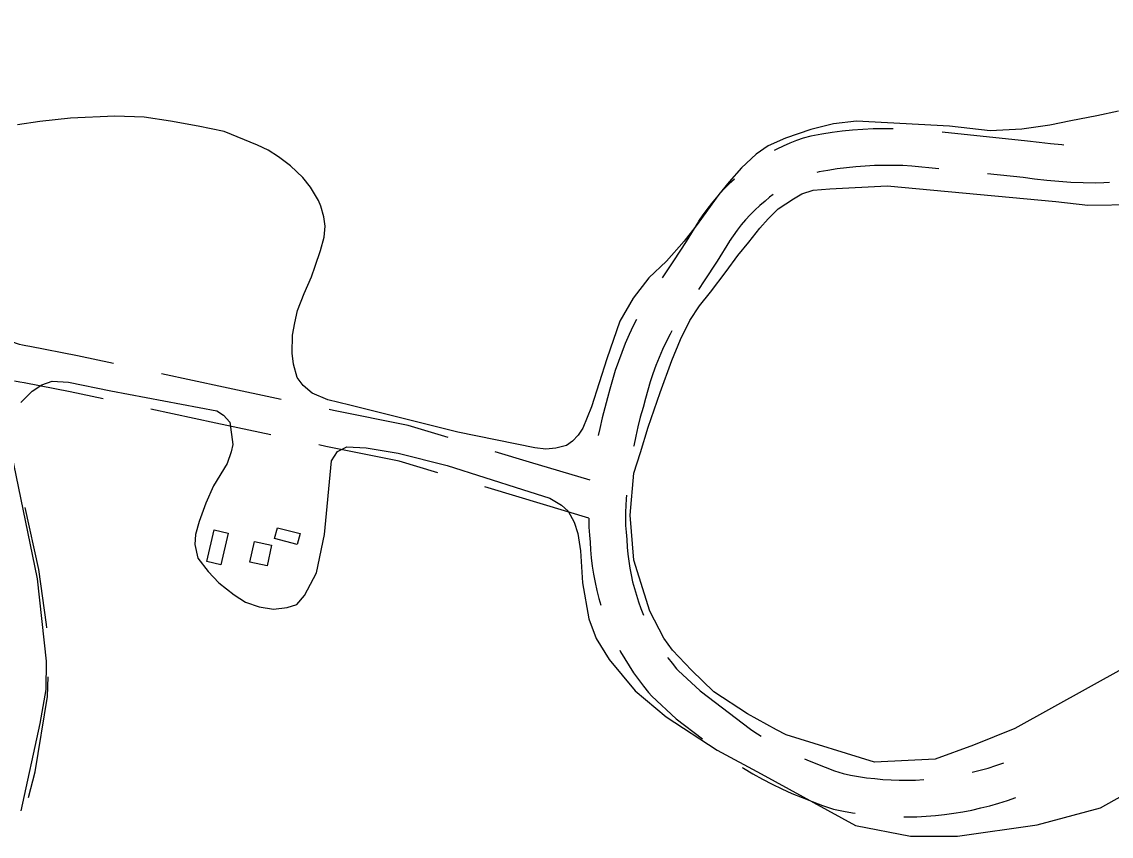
# Model space of a CAD drawing. Extents: x 3715084 to 3753216, y 488173 to 513963.
# Drawn here: x 3730504 to 3731393, y 506655 to 507320 of the extents above; entities that cross this region are included whole.
import ezdxf

# ---------------------------------------------------------------- set-up
doc = ezdxf.new("R2010")
doc.units = 0
for name, color, linetype in [('V-BLDG-OTLN', 7, 'Continuous'), ('V-ROAD-CNTR', 7, 'Continuous'), ('V-SITE-VEGE', 7, 'Continuous')]:
    doc.layers.add(name, color=color, linetype=linetype)

msp = doc.modelspace()

# ---------------------------------------------------------------- linework, layer by layer
at = {"layer": 'V-BLDG-OTLN'}
for points in [[(3730672.57, 506902.23), (3730666.5, 506876.52), (3730655.08, 506879.21), (3730661.14, 506904.92)], [(3730712.79, 506906.7), (3730731.29, 506901.92), (3730728.99, 506893.04), (3730710.5, 506897.82)], [(3730693.96, 506895.62), (3730708.09, 506892.61), (3730704.49, 506875.68), (3730690.35, 506878.7)]]:
    msp.add_lwpolyline(points, close=True, dxfattribs=at)
at = {"layer": 'V-ROAD-CNTR'}
for points in [[(3731215.51, 507232.67), (3731207.48, 507232.66), (3731199.06, 507232.45), (3731190.64, 507232.03), (3731182.24, 507231.39), (3731173.86, 507230.55), (3731165.49, 507229.49), (3731157.16, 507228.23), (3731148.21, 507226.64), (3731142.07, 507224.81), (3731136.53, 507222.91), (3731131.07, 507220.79), (3731125.7, 507218.46), (3731120.44, 507215.91), (3731118.23, 507214.74)], [(3731354.82, 507219.25), (3731352.96, 507219.37), (3731343.79, 507220.2), (3731334.65, 507221.24), (3731325.08, 507222.58), (3731255.38, 507229.73)], [(3731252.61, 507199.86), (3731230.67, 507202.11), (3731223.22, 507202.48), (3731215.54, 507202.67), (3731207.87, 507202.67), (3731200.2, 507202.47), (3731192.53, 507202.08), (3731184.87, 507201.5), (3731177.24, 507200.73), (3731169.62, 507199.77), (3731162.04, 507198.62), (3731155.14, 507197.4), (3731153.15, 507196.8)], [(3731392.01, 507188.61), (3731387.45, 507188.37), (3731380.51, 507188.23), (3731370.47, 507188.4), (3731360.55, 507188.81), (3731350.63, 507189.46), (3731340.74, 507190.35), (3731330.87, 507191.48), (3731321.48, 507192.79), (3731292.4, 507195.77)], [(3731085.78, 507191.54), (3731081.65, 507187.69), (3731076.96, 507182.96), (3731072.46, 507178.05), (3731068.16, 507172.97), (3731064.06, 507167.73), (3731060.16, 507162.33), (3731056.64, 507157.03)], [(3731117.58, 507178.96), (3731114.51, 507176.62), (3731110.82, 507173.57), (3731106.55, 507169.89), (3731102.54, 507166.15), (3731098.68, 507162.25), (3731094.97, 507158.21), (3731091.42, 507154.02), (3731088.04, 507149.7), (3731084.83, 507145.25), (3731081.63, 507140.44)], [(3731056.44, 507156.72), (3731046.33, 507140.64), (3731036.07, 507124.77), (3731026.78, 507110.77)], [(3731081.83, 507140.75), (3731071.63, 507124.51), (3731061.17, 507108.33), (3731056.43, 507101.19)], [(3731005.8, 507076.77), (3731003.23, 507071.66), (3730999.9, 507064.51), (3730996.76, 507057.28), (3730993.83, 507049.97), (3730991.09, 507042.57), (3730988.56, 507035.11), (3730986.24, 507027.58), (3730984.12, 507019.98), (3730982.32, 507012.76), (3730980.06, 507004.79), (3730977.89, 506996.36), (3730975.92, 506987.88), (3730974.72, 506982.04)], [(3730579.03, 507040.79), (3730549.56, 507047.14), (3730510.83, 507054.78), (3730507.34, 507055.24), (3730504.83, 507055.72), (3730502.37, 507056.36), (3730499.95, 507057.15), (3730497.58, 507058.08), (3730495.27, 507059.17), (3730493.03, 507060.4), (3730490.88, 507061.76), (3730488.81, 507063.25), (3730486.84, 507064.87), (3730484.97, 507066.61), (3730484.04, 507067.6)], [(3731034.82, 507067.56), (3731033.4, 507064.91), (3731030.24, 507058.59), (3731027.26, 507052.2), (3731024.45, 507045.72), (3731021.82, 507039.17), (3731019.37, 507032.55), (3731017.1, 507025.87), (3731015.02, 507019.12), (3731013.13, 507012.32), (3731011.31, 507005.04), (3731009.02, 506996.96), (3731007.03, 506989.23), (3731005.23, 506981.45), (3731003.61, 506973.63), (3731003.49, 506972.98)], [(3730570.44, 507011.95), (3730543.5, 507017.76), (3730505.98, 507025.16), (3730502.56, 507025.61), (3730498.23, 507026.44), (3730498.18, 507026.45)], [(3730715.94, 507011.52), (3730668.67, 507021.47), (3730618.13, 507032.36)], [(3730707.35, 506982.67), (3730662.42, 506992.12), (3730609.55, 507003.52)], [(3730852.31, 506980.32), (3730819.39, 506990.25), (3730758.48, 507002.56), (3730755.08, 507003.28)], [(3730843.74, 506951.57), (3730812.07, 506961.12), (3730752.42, 506973.18), (3730746.49, 506974.43)], [(3730968.18, 506945.55), (3730918.69, 506960.3), (3730890.6, 506968.77)], [(3730966.86, 506914.64), (3730910.08, 506931.56), (3730882.04, 506940.02)], [(3730997.86, 506933.39), (3730997.52, 506930.28), (3730997.11, 506924.87), (3730996.89, 506919.46), (3730996.86, 506914.04), (3730997.02, 506908.62), (3730997.37, 506903.22), (3730997.97, 506897.22), (3730998.32, 506890.9), (3730998.82, 506885.19), (3730999.52, 506879.49), (3731000.4, 506873.83), (3731001.47, 506868.19), (3731002.72, 506862.59), (3731004.16, 506857.04), (3731005.78, 506851.53), (3731007.58, 506846.08), (3731009.57, 506840.7), (3731011.73, 506835.39), (3731011.74, 506835.35)], [(3730524.53, 506824.85), (3730524.34, 506827.56), (3730517.93, 506872.68), (3730506.82, 506923.18)], [(3730966.86, 506914.64), (3730966.86, 506913.67), (3730967.05, 506907.2), (3730967.47, 506900.74), (3730968.06, 506894.9), (3730968.39, 506888.77), (3730968.98, 506882.06), (3730969.8, 506875.38), (3730970.83, 506868.73), (3730972.08, 506862.11), (3730973.56, 506855.55), (3730975.24, 506849.03), (3730976.86, 506843.54)], [(3730992.29, 506806.71), (3730992.94, 506805.47), (3730996.28, 506799.62), (3730999.8, 506793.89), (3731003.52, 506788.28), (3731007.42, 506782.79), (3731011.5, 506777.43), (3731015.75, 506772.22), (3731018.46, 506769.1), (3731038.41, 506750.64), (3731059.77, 506734.29)], [(3731031.51, 506800.68), (3731031.58, 506800.57), (3731035.06, 506796.01), (3731038.69, 506791.56), (3731040.03, 506790.02), (3731057.76, 506773.61), (3731098.97, 506742.07), (3731101.73, 506740.26), (3731107.68, 506736.57)], [(3730509.62, 506686.44), (3730515.08, 506707.24), (3730525.17, 506768.94), (3730525.62, 506784.91)], [(3731143.09, 506718.04), (3731144.84, 506717.25), (3731152.35, 506714.07), (3731159.93, 506711.08), (3731167.6, 506708.3), (3731174.66, 506705.93), (3731180.53, 506704.72), (3731187.11, 506703.55), (3731193.72, 506702.57), (3731200.36, 506701.78), (3731207.01, 506701.18), (3731213.69, 506700.76), (3731220.37, 506700.54), (3731227.05, 506700.5), (3731233.73, 506700.65), (3731240.41, 506700.99), (3731240.43, 506701)], [(3731279.94, 506706.97), (3731280.01, 506706.99), (3731286.49, 506708.64), (3731292.92, 506710.48), (3731299.29, 506712.49), (3731305.81, 506714.75)], [(3731092.17, 506710.89), (3731093.19, 506710.26), (3731100.89, 506705.76), (3731108.71, 506701.46), (3731116.64, 506697.35), (3731124.66, 506693.46), (3731132.79, 506689.77), (3731141.01, 506686.29), (3731149.31, 506683.03), (3731157.7, 506679.97), (3731166.83, 506676.91), (3731174.88, 506675.25), (3731182.3, 506673.94), (3731184.3, 506673.64)], [(3731224.14, 506670.51), (3731227.31, 506670.5), (3731234.85, 506670.67), (3731242.37, 506671.06), (3731249.88, 506671.65), (3731257.36, 506672.47), (3731264.83, 506673.49), (3731272.27, 506674.72), (3731279.66, 506676.16), (3731287.01, 506677.82), (3731294.31, 506679.68), (3731301.55, 506681.74), (3731308.73, 506684.01), (3731315.65, 506686.41)]]:
    msp.add_lwpolyline(points, dxfattribs=at)
at = {"layer": 'V-SITE-VEGE'}
for points in [[(3731121.66, 507167.3), (3731134.13, 507175.46), (3731140.75, 507179.35), (3731150.1, 507182.45), (3731163.73, 507183.6), (3731210.45, 507185.88), (3731348.26, 507173.25), (3731374.34, 507170.1), (3731413.27, 507170.83), (3731430.79, 507173.54), (3731465.85, 507184.78), (3731495.06, 507194.87), (3731517.65, 507204.57), (3731537.91, 507212.33), (3731567.91, 507230.59), (3731600.28, 507251.54), (3731648.56, 507288.72), (3731659.51, 507299.18), (3731671.12, 507311.87), (3731682.74, 507326.16)], [(3730729.23, 507084.03), (3730734.65, 507098.17), (3730740.58, 507111.54), (3730743.68, 507120.29), (3730748.07, 507133.14), (3730750.91, 507143.95), (3730751.7, 507152.95), (3730750.68, 507160.67), (3730748.37, 507169.42), (3730746.32, 507174.05), (3730739.9, 507184.87), (3730733.48, 507192.85), (3730723.46, 507202.38), (3730713.69, 507209.6), (3730705.21, 507215.02), (3730696.46, 507219.14), (3730669.21, 507230.24), (3730648.12, 507234.64), (3730625.48, 507238.78), (3730604.13, 507242.16), (3730580.2, 507242.95), (3730543.92, 507241.2), (3730518.96, 507238.66), (3730500.69, 507235.85)], [(3731399.4, 507247.08), (3731381.64, 507243.24), (3731360.54, 507239.15), (3731343.3, 507235.57), (3731320.39, 507232.25), (3731294.66, 507231), (3731261.48, 507234.64), (3731210.8, 507237.54), (3731185.58, 507238.85), (3731166.8, 507236.56), (3731148.27, 507231.95), (3731127.42, 507224.78), (3731113.26, 507218.62), (3731103.48, 507211.94), (3731091.63, 507200.64), (3731081.58, 507189.33), (3731073.08, 507178.79), (3731055.55, 507154.37), (3731044.73, 507140.75), (3731030.3, 507124.56), (3731015.87, 507110.94), (3731003.25, 507094.23), (3730992.42, 507075.46), (3730981.57, 507044.6), (3730969.17, 507005.51), (3730962.21, 506988.03), (3730958.34, 506982.37), (3730953.7, 506977.49), (3730948.81, 506973.89), (3730940.06, 506971.59), (3730931.82, 506970.83), (3730922.82, 506972.12), (3730860.06, 506984.81), (3730771.84, 507006.79), (3730753.83, 507011.18), (3730741.23, 507016.6), (3730733.78, 507022.79), (3730728.9, 507029.48), (3730725.83, 507040.29), (3730724.81, 507049.3), (3730725.08, 507063.96), (3730726.9, 507073.99), (3730729.23, 507084.03)], [(3731404.49, 506792.59), (3731314.71, 506742.79), (3731281.03, 506729.17), (3731249.58, 506717.81), (3731200.11, 506715.38), (3731128.06, 506737.61), (3731120.09, 506741.53), (3731096.64, 506754.63), (3731069.04, 506772.62), (3731050.68, 506790.45), (3731035.28, 506806.72), (3731028.16, 506816.53), (3731016.68, 506838.71), (3731003.74, 506880.16), (3731000.66, 506917.12), (3731003.82, 506951.38), (3731009.29, 506968.11), (3731015.54, 506988.74), (3731025.31, 507017.15), (3731034.69, 507043.22), (3731041.72, 507060.34), (3731049.53, 507075.9), (3731057.33, 507087.96), (3731066.29, 507099.24), (3731079.16, 507115.97), (3731088.52, 507129.19), (3731097.49, 507140.08), (3731106.46, 507151.36), (3731113.48, 507159.14), (3731121.66, 507167.3)], [(3730503.34, 507009.13), (3730512.55, 507018.21), (3730520.6, 507023.35), (3730529.04, 507026.33), (3730542.22, 507025.59), (3730576.86, 507018.44), (3730663.46, 507002.23), (3730668.78, 506998.71), (3730673.91, 506993.03), (3730676.34, 506974.75), (3730675.18, 506968.65), (3730671.68, 506959.19), (3730660.73, 506940.86), (3730654.49, 506926.88), (3730649.04, 506911.71), (3730645.93, 506901.28), (3730645.36, 506893.02), (3730647.96, 506881.82), (3730656.26, 506871.03), (3730664.95, 506861.82), (3730677.37, 506851.83), (3730686.84, 506845.97), (3730697.87, 506842.07), (3730709.48, 506840.35), (3730720.88, 506841.57), (3730728.73, 506844.15), (3730734.8, 506851.25), (3730744.77, 506869.78), (3730751.34, 506901.27), (3730756.83, 506961.27), (3730761.71, 506968.96)], [(3730761.71, 506968.96), (3730769.57, 506972.73), (3730785.3, 506971.99), (3730811.28, 506967.76), (3730851.44, 506957.48), (3730912.87, 506937.85), (3730935.12, 506930.85), (3730944.78, 506925.18), (3730950.1, 506920.28), (3730955.05, 506911.25), (3730958.03, 506902.02), (3730960.06, 506887.86), (3730961.73, 506861.71), (3730966.94, 506832.43), (3730973.1, 506816.13), (3730983.58, 506799.06), (3731004.92, 506773.57), (3731030.17, 506752.22), (3731071.77, 506725.04), (3731107.65, 506705.76), (3731184.56, 506663.6), (3731229.57, 506654.76), (3731267.8, 506654.9), (3731332.99, 506664.14), (3731384.67, 506677.82), (3731420.58, 506698.19)], [(3730503.57, 506675.58), (3730519.04, 506746.83), (3730524.06, 506774.57), (3730524.37, 506797.78), (3730516.85, 506865.02), (3730495.62, 506968.19)]]:
    msp.add_lwpolyline(points, dxfattribs=at)

doc.saveas('drawing.dxf')
